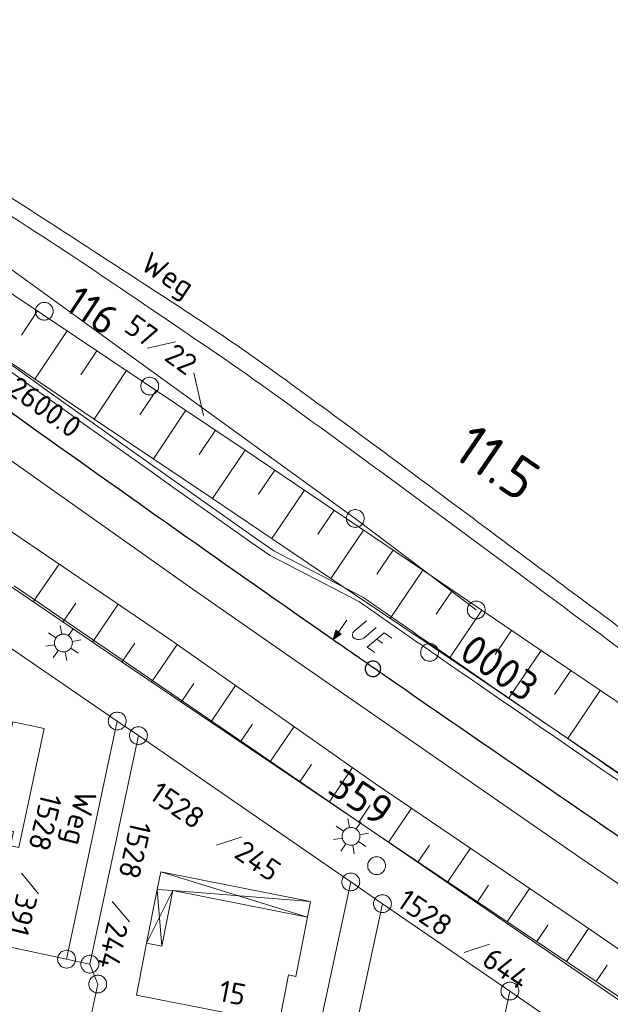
# Model space of a CAD drawing. Header units: metres. Extents: x 3425540 to 3446143, y 5432760 to 5444637.
# Tile 713 of 717: x 3445028 to 3445078, y 5435792 to 5435874. Entities that reach past the tile are written whole.
import ezdxf
from ezdxf.enums import TextEntityAlignment as Align

# ---------------------------------------------------------------- set-up
doc = ezdxf.new("R2010")
doc.units = ezdxf.units.M
for name, color, linetype, lineweight in [('B_Bestand', 9, 'Continuous', 18), ('B_Böschung', 9, 'Continuous', 18), ('B_Flurgrenzen', 9, 'Continuous', 18), ('B_Gleisachse', 9, 'Continuous', 25), ('B_Kilometrierung', 9, 'Continuous', 25), ('Bestand_Neu_Strecke 3443', 9, 'Continuous', 18)]:
    doc.layers.add(name, color=color, linetype=linetype, lineweight=lineweight)
doc.styles.get("Standard").update_dxf_attribs({"font": 'isocpeur.ttf'})

msp = doc.modelspace()

# ---------------------------------------------------------------- linework, layer by layer
at = {"layer": 'B_Bestand'}
for p, q in [((3445110.557, 5435770.196), (3445027.987, 5435826.806)), ((3445031.977, 5435822.748), (3445031.833, 5435823.477)), ((3445032.541, 5435822.631), (3445032.957, 5435823.234)), ((3445031.484, 5435822.428), (3445030.871, 5435822.85)), ((3445032.862, 5435822.138), (3445033.585, 5435822.272)), ((3445058.901, 5435821.982), (3445058.414, 5435822.322)), ((3445031.367, 5435821.863), (3445030.634, 5435821.736)), ((3445031.677, 5435821.376), (3445031.256, 5435820.763)), ((3445032.738, 5435821.564), (3445033.342, 5435821.148)), ((3445032.252, 5435821.253), (3445032.386, 5435820.53)), ((3445056.129, 5435806.508), (3445055.985, 5435807.237)), ((3445055.636, 5435806.188), (3445055.023, 5435806.61)), ((3445056.693, 5435806.391), (3445057.109, 5435806.994)), ((3445055.519, 5435805.623), (3445054.786, 5435805.496)), ((3445057.014, 5435805.898), (3445057.737, 5435806.032)), ((3445055.829, 5435805.136), (3445055.408, 5435804.523)), ((3445056.404, 5435805.013), (3445056.538, 5435804.29)), ((3445056.89, 5435805.324), (3445057.494, 5435804.908)), ((3445039.987, 5435801.308), (3445040.278, 5435802.778)), ((3445040.278, 5435802.778), (3445052.869, 5435800.291)), ((3445040.278, 5435802.778), (3445052.611, 5435798.982)), ((3445039.098, 5435796.805), (3445039.987, 5435801.308)), ((3445039.098, 5435796.805), (3445041.29, 5435801.219)), ((3445039.987, 5435801.308), (3445041.29, 5435801.219)), ((3445039.987, 5435801.308), (3445040.368, 5435796.554)), ((3445041.29, 5435801.219), (3445052.869, 5435800.291)), ((3445052.611, 5435798.982), (3445052.869, 5435800.291))]:
    msp.add_line(p, q, dxfattribs=at)
for points in [[(3445055.912, 5435823.932), (3445055.206, 5435822.918), (3445054.973, 5435823.08), (3445054.77, 5435822.292), (3445055.438, 5435822.756), (3445055.206, 5435822.918)], [(3445058.379, 5435823.312), (3445057.328, 5435822.422), (3445057.273, 5435822.392), (3445057.217, 5435822.362), (3445057.122, 5435822.324), (3445057.063, 5435822.314), (3445056.945, 5435822.293), (3445056.874, 5435822.29), (3445056.812, 5435822.299), (3445056.706, 5435822.321), (3445056.652, 5435822.342), (3445056.551, 5435822.395), (3445056.477, 5435822.463), (3445056.424, 5435822.535), (3445056.394, 5435822.59), (3445056.376, 5435822.689), (3445056.373, 5435822.759), (3445056.399, 5435822.845), (3445056.431, 5435822.892), (3445056.515, 5435822.988), (3445057.566, 5435823.878)], [(3445055.364, 5435822.76), (3445055.002, 5435823.012), (3445054.823, 5435822.369), (3445055.364, 5435822.76)], [(3445055.29, 5435822.764), (3445055.032, 5435822.943), (3445054.877, 5435822.447), (3445055.29, 5435822.764)], [(3445032.729, 5435821.576), (3445032.77, 5435821.643), (3445032.804, 5435821.714), (3445032.83, 5435821.788), (3445032.848, 5435821.864), (3445032.859, 5435821.942), (3445032.861, 5435822.021), (3445032.855, 5435822.099), (3445032.84, 5435822.176), (3445032.818, 5435822.251), (3445032.788, 5435822.324), (3445032.751, 5435822.393), (3445032.707, 5435822.458), (3445032.656, 5435822.517), (3445032.599, 5435822.572), (3445032.536, 5435822.619), (3445032.47, 5435822.661), (3445032.399, 5435822.694), (3445032.325, 5435822.721), (3445032.248, 5435822.739), (3445032.171, 5435822.749), (3445032.092, 5435822.752), (3445032.014, 5435822.745), (3445031.937, 5435822.731), (3445031.861, 5435822.709), (3445031.789, 5435822.679), (3445031.72, 5435822.641), (3445031.655, 5435822.597), (3445031.595, 5435822.546), (3445031.541, 5435822.489), (3445031.493, 5435822.427), (3445031.452, 5435822.36), (3445031.418, 5435822.289), (3445031.392, 5435822.215), (3445031.374, 5435822.139), (3445031.363, 5435822.061), (3445031.361, 5435821.983), (3445031.368, 5435821.905), (3445031.382, 5435821.827), (3445031.404, 5435821.752), (3445031.434, 5435821.679), (3445031.471, 5435821.61), (3445031.516, 5435821.546), (3445031.567, 5435821.486), (3445031.624, 5435821.432), (3445031.686, 5435821.384), (3445031.753, 5435821.343), (3445031.824, 5435821.309), (3445031.898, 5435821.283), (3445031.974, 5435821.264), (3445032.052, 5435821.254), (3445032.13, 5435821.252), (3445032.208, 5435821.258), (3445032.286, 5435821.272), (3445032.361, 5435821.294), (3445032.433, 5435821.325), (3445032.503, 5435821.362), (3445032.567, 5435821.406), (3445032.627, 5435821.457), (3445032.681, 5435821.514), (3445032.729, 5435821.576)], [(3445055.216, 5435822.767), (3445055.061, 5435822.875), (3445054.931, 5435822.524), (3445055.216, 5435822.767)], [(3445055.148, 5435822.766), (3445055.083, 5435822.811), (3445054.985, 5435822.602), (3445055.148, 5435822.766)], [(3445058.269, 5435821.198), (3445057.607, 5435821.659), (3445059.04, 5435822.851), (3445059.691, 5435822.398)], [(3445028.356, 5435804.833), (3445030.485, 5435814.816), (3445027.851, 5435815.377), (3445027.68, 5435814.578), (3445024.237, 5435815.315), (3445024.965, 5435818.716), (3445024.501, 5435818.814), (3445024.34, 5435818.055), (3445021.826, 5435806.235), (3445025.253, 5435805.501), (3445025.506, 5435806.679), (3445027.929, 5435806.16), (3445027.677, 5435804.978), (3445028.356, 5435804.833)], [(3445056.881, 5435805.336), (3445056.922, 5435805.403), (3445056.956, 5435805.474), (3445056.982, 5435805.548), (3445057, 5435805.624), (3445057.011, 5435805.702), (3445057.013, 5435805.781), (3445057.007, 5435805.859), (3445056.992, 5435805.936), (3445056.97, 5435806.011), (3445056.94, 5435806.084), (3445056.903, 5435806.153), (3445056.859, 5435806.218), (3445056.808, 5435806.277), (3445056.751, 5435806.332), (3445056.688, 5435806.379), (3445056.622, 5435806.421), (3445056.551, 5435806.454), (3445056.477, 5435806.481), (3445056.4, 5435806.499), (3445056.323, 5435806.509), (3445056.244, 5435806.512), (3445056.166, 5435806.505), (3445056.089, 5435806.491), (3445056.013, 5435806.469), (3445055.941, 5435806.439), (3445055.872, 5435806.401), (3445055.807, 5435806.357), (3445055.747, 5435806.306), (3445055.693, 5435806.249), (3445055.645, 5435806.187), (3445055.604, 5435806.12), (3445055.57, 5435806.049), (3445055.544, 5435805.975), (3445055.526, 5435805.899), (3445055.515, 5435805.821), (3445055.513, 5435805.743), (3445055.52, 5435805.665), (3445055.534, 5435805.587), (3445055.556, 5435805.512), (3445055.586, 5435805.439), (3445055.623, 5435805.37), (3445055.668, 5435805.306), (3445055.719, 5435805.246), (3445055.776, 5435805.192), (3445055.838, 5435805.144), (3445055.905, 5435805.103), (3445055.976, 5435805.069), (3445056.05, 5435805.043), (3445056.126, 5435805.024), (3445056.204, 5435805.014), (3445056.282, 5435805.012), (3445056.36, 5435805.018), (3445056.438, 5435805.032), (3445056.513, 5435805.054), (3445056.585, 5435805.085), (3445056.655, 5435805.122), (3445056.719, 5435805.166), (3445056.779, 5435805.217), (3445056.833, 5435805.274), (3445056.881, 5435805.336)], [(3445050.223, 5435790.07), (3445051.024, 5435794.124), (3445051.628, 5435794.005), (3445052.611, 5435798.982), (3445041.29, 5435801.219), (3445040.368, 5435796.554), (3445039.098, 5435796.805), (3445038.235, 5435792.438), (3445050.223, 5435790.07)]]:
    msp.add_lwpolyline(points, dxfattribs=at)
for points, knots in [([(3445186.622, 5435751.676), (3445184.336, 5435753.331), (3445182.05, 5435754.985), (3445179.764, 5435756.639), (3445177.603, 5435758.203), (3445175.418, 5435759.732), (3445173.241, 5435761.272), (3445165.58, 5435766.693), (3445157.875, 5435772.036), (3445150.028, 5435777.199), (3445141.655, 5435782.708), (3445132.842, 5435787.481), (3445124.072, 5435792.317), (3445122.796, 5435793.021), (3445121.474, 5435793.634), (3445120.199, 5435794.341), (3445115.835, 5435796.764), (3445111.481, 5435799.236), (3445107.457, 5435802.184), (3445103.518, 5435805.07), (3445099.586, 5435807.963), (3445095.658, 5435810.862), (3445091.137, 5435814.198), (3445086.614, 5435817.529), (3445082.097, 5435820.87), (3445076.719, 5435824.848), (3445071.367, 5435828.863), (3445066, 5435832.856), (3445060.612, 5435836.865), (3445055.222, 5435840.868), (3445049.783, 5435844.809), (3445045.201, 5435848.129), (3445040.418, 5435851.155), (3445035.68, 5435854.248), (3445030.038, 5435857.931), (3445024.385, 5435861.592), (3445018.638, 5435865.107), (3445011.748, 5435869.321), (3445004.613, 5435873.109), (3444997.662, 5435877.222), (3444994.679, 5435878.987), (3444991.608, 5435880.632), (3444988.824, 5435882.695), (3444986.55, 5435884.381), (3444984.276, 5435886.067), (3444982.002, 5435887.752), (3444979.028, 5435889.957), (3444976.054, 5435892.161), (3444973.08, 5435894.365), (3444965.603, 5435899.906), (3444958.075, 5435905.377), (3444950.567, 5435910.876), (3444943.434, 5435916.1), (3444936.283, 5435921.294), (3444929.081, 5435926.425), (3444924.842, 5435929.445), (3444920.482, 5435932.293), (3444916.054, 5435935.026), (3444908.237, 5435939.852), (3444900.42, 5435944.677), (3444892.603, 5435949.502)], [0, 0, 0, 0, 0.023866, 0.023866, 0.023866, 0.046422, 0.046422, 0.046422, 0.125788, 0.125788, 0.125788, 0.210471, 0.210471, 0.210471, 0.222791, 0.222791, 0.222791, 0.264973, 0.264973, 0.264973, 0.306265, 0.306265, 0.306265, 0.35378, 0.35378, 0.35378, 0.41036, 0.41036, 0.41036, 0.467156, 0.467156, 0.467156, 0.514999, 0.514999, 0.514999, 0.571969, 0.571969, 0.571969, 0.640259, 0.640259, 0.640259, 0.669566, 0.669566, 0.669566, 0.693507, 0.693507, 0.693507, 0.724816, 0.724816, 0.724816, 0.803525, 0.803525, 0.803525, 0.878296, 0.878296, 0.878296, 0.922305, 0.922305, 0.922305, 1, 1, 1, 1]), ([(3444891.819, 5435947.712), (3444896.762, 5435944.811), (3444901.706, 5435941.909), (3444906.649, 5435939.007), (3444910.592, 5435936.693), (3444914.403, 5435934.163), (3444918.233, 5435931.664), (3444924.03, 5435927.881), (3444929.841, 5435924.118), (3444935.439, 5435920.048), (3444940.991, 5435916.011), (3444946.509, 5435911.931), (3444952.022, 5435907.842), (3444958.694, 5435902.893), (3444965.342, 5435897.914), (3444972.02, 5435892.972), (3444975.567, 5435890.348), (3444979.157, 5435887.784), (3444982.739, 5435885.207), (3444985.273, 5435883.384), (3444987.788, 5435881.533), (3444990.436, 5435879.877), (3444992.825, 5435878.383), (3444995.263, 5435876.978), (3444997.698, 5435875.564), (3445001.503, 5435873.354), (3445005.314, 5435871.156), (3445009.116, 5435868.942), (3445012.399, 5435867.031), (3445015.675, 5435865.105), (3445018.948, 5435863.176), (3445022.578, 5435861.037), (3445026.18, 5435858.852), (3445029.723, 5435856.569), (3445033.231, 5435854.308), (3445036.678, 5435851.96), (3445040.127, 5435849.61), (3445043.386, 5435847.39), (3445046.667, 5435845.201), (3445049.861, 5435842.887), (3445056.77, 5435837.882), (3445063.627, 5435832.81), (3445070.478, 5435827.728), (3445077.001, 5435822.89), (3445083.514, 5435818.04), (3445090.038, 5435813.204), (3445093.519, 5435810.624), (3445097.013, 5435808.063), (3445100.503, 5435805.495), (3445103.029, 5435803.637), (3445105.577, 5435801.812), (3445108.161, 5435800.029), (3445111.539, 5435797.699), (3445115.107, 5435795.667), (3445118.7, 5435793.688), (3445121.909, 5435791.921), (3445125.22, 5435790.353), (3445128.429, 5435788.587), (3445132.615, 5435786.283), (3445136.782, 5435783.949), (3445140.833, 5435781.407), (3445145.569, 5435778.436), (3445150.207, 5435775.331), (3445154.782, 5435772.125), (3445159.864, 5435768.564), (3445164.849, 5435764.868), (3445169.947, 5435761.332), (3445172.681, 5435759.436), (3445175.41, 5435757.532), (3445178.186, 5435755.697), (3445179.95, 5435754.531), (3445181.719, 5435753.372), (3445183.483, 5435752.205), (3445184.245, 5435751.702), (3445185.006, 5435751.198), (3445185.768, 5435750.694)], [0, 0, 0, 0, 0.048546, 0.048546, 0.048546, 0.087266, 0.087266, 0.087266, 0.145873, 0.145873, 0.145873, 0.204003, 0.204003, 0.204003, 0.274356, 0.274356, 0.274356, 0.311723, 0.311723, 0.311723, 0.338153, 0.338153, 0.338153, 0.361998, 0.361998, 0.361998, 0.399261, 0.399261, 0.399261, 0.431438, 0.431438, 0.431438, 0.467121, 0.467121, 0.467121, 0.502457, 0.502457, 0.502457, 0.535854, 0.535854, 0.535854, 0.608097, 0.608097, 0.608097, 0.676876, 0.676876, 0.676876, 0.71357, 0.71357, 0.71357, 0.740131, 0.740131, 0.740131, 0.774854, 0.774854, 0.774854, 0.805866, 0.805866, 0.805866, 0.846327, 0.846327, 0.846327, 0.893628, 0.893628, 0.893628, 0.946176, 0.946176, 0.946176, 0.974355, 0.974355, 0.974355, 0.992266, 0.992266, 0.992266, 1, 1, 1, 1])]:
    msp.add_open_spline(points, degree=3, knots=knots, dxfattribs=at)
at = {"layer": 'B_Böschung'}
for p, q in [((3445027.442, 5435851.563), (3445047.385, 5435838.211)), ((3445029.935, 5435849.894), (3445028.581, 5435847.872)), ((3445032.428, 5435848.225), (3445029.714, 5435844.171)), ((3445024.754, 5435847.518), (3445034.702, 5435840.805)), ((3445034.921, 5435846.556), (3445033.561, 5435844.524)), ((3445037.413, 5435844.887), (3445034.687, 5435840.815)), ((3445039.906, 5435843.218), (3445038.541, 5435841.179)), ((3445042.399, 5435841.549), (3445039.666, 5435837.465)), ((3445034.702, 5435840.805), (3445044.621, 5435834.131)), ((3445044.893, 5435839.88), (3445043.524, 5435837.835)), ((3445047.386, 5435838.21), (3445044.624, 5435834.129)), ((3445047.385, 5435838.211), (3445062.288, 5435828.116)), ((3445013.754, 5435836.249), (3445035.914, 5435821.139)), ((3445049.87, 5435836.528), (3445048.49, 5435834.492)), ((3445052.353, 5435834.846), (3445049.6, 5435830.78)), ((3445044.621, 5435834.131), (3445054.577, 5435827.431)), ((3445054.837, 5435833.163), (3445053.463, 5435831.134)), ((3445027.205, 5435831.72), (3445041.113, 5435822.268)), ((3445057.321, 5435831.481), (3445054.578, 5435827.431)), ((3445059.805, 5435829.798), (3445058.435, 5435827.775)), ((3445029.584, 5435825.456), (3445031.749, 5435828.632)), ((3445062.289, 5435828.116), (3445059.551, 5435824.075)), ((3445062.288, 5435828.116), (3445072.223, 5435821.386)), ((3445054.577, 5435827.431), (3445064.524, 5435820.719)), ((3445064.772, 5435826.433), (3445063.405, 5435824.415)), ((3445032.062, 5435823.766), (3445033.146, 5435825.355)), ((3445034.541, 5435822.075), (3445036.712, 5435825.259)), ((3445067.256, 5435824.751), (3445064.525, 5435820.718)), ((3445069.74, 5435823.068), (3445068.374, 5435821.051)), ((3445041.113, 5435822.268), (3445058.323, 5435810.18)), ((3445037.023, 5435820.39), (3445038.102, 5435821.986)), ((3445039.508, 5435818.711), (3445041.655, 5435821.887)), ((3445072.224, 5435821.386), (3445069.49, 5435817.351)), ((3445072.223, 5435821.386), (3445082.158, 5435814.655)), ((3445035.914, 5435821.139), (3445061.774, 5435803.668)), ((3445064.524, 5435820.719), (3445084.386, 5435807.247)), ((3445074.707, 5435819.703), (3445073.34, 5435817.685)), ((3445041.994, 5435817.031), (3445043.052, 5435818.597)), ((3445044.48, 5435815.352), (3445046.565, 5435818.438)), ((3445077.191, 5435818.02), (3445074.456, 5435813.983)), ((3445046.966, 5435813.672), (3445047.993, 5435815.193)), ((3445049.452, 5435811.993), (3445051.476, 5435814.989)), ((3445051.938, 5435810.313), (3445052.935, 5435811.789)), ((3445054.424, 5435808.634), (3445056.387, 5435811.54)), ((3445058.323, 5435810.18), (3445075.557, 5435798.464)), ((3445056.909, 5435806.954), (3445057.879, 5435808.389)), ((3445059.395, 5435805.275), (3445061.329, 5435808.137)), ((3445061.881, 5435803.596), (3445062.84, 5435805.027)), ((3445064.374, 5435801.927), (3445066.279, 5435804.772)), ((3445061.774, 5435803.668), (3445079.474, 5435791.819)), ((3445066.867, 5435800.258), (3445067.814, 5435801.672)), ((3445069.36, 5435798.589), (3445071.241, 5435801.398)), ((3445071.853, 5435796.921), (3445072.788, 5435798.316)), ((3445075.557, 5435798.464), (3445094.483, 5435785.452)), ((3445074.346, 5435795.252), (3445076.201, 5435798.022)), ((3445076.839, 5435793.583), (3445077.756, 5435794.952))]:
    msp.add_line(p, q, dxfattribs=at)
at = {"layer": 'B_Flurgrenzen'}
for p, q in [((3444988.85, 5435881.455), (3445056.62, 5435832.463)), ((3445039.173, 5435846.763), (3445041.523, 5435847.294)), ((3445043.07, 5435844.705), (3445043.866, 5435841.119)), ((3445026.361, 5435838.284), (3445042.685, 5435826.727)), ((3445056.62, 5435832.463), (3445066.776, 5435824.782)), ((3445042.685, 5435826.727), (3445050.896, 5435821.019)), ((3445025.419, 5435823.128), (3445036.629, 5435815.449)), ((3445050.896, 5435821.019), (3445075.558, 5435803.937)), ((3445032.379, 5435795.448), (3445036.629, 5435815.449)), ((3445036.629, 5435815.449), (3445038.409, 5435814.229)), ((3445034.329, 5435795.028), (3445038.409, 5435814.229)), ((3445038.409, 5435814.229), (3445056.239, 5435801.939)), ((3445044.966, 5435805.013), (3445047.098, 5435805.73)), ((3445075.558, 5435803.937), (3445133.852, 5435764.083)), ((3445028.605, 5435802.67), (3445030.03, 5435800.929)), ((3445053.228, 5435787.866), (3445056.239, 5435801.939)), ((3445056.239, 5435801.939), (3445058.899, 5435800.109)), ((3445036.205, 5435800.307), (3445037.654, 5435798.585)), ((3445049.809, 5435757.559), (3445058.899, 5435800.109)), ((3445058.899, 5435800.109), (3445069.599, 5435792.769)), ((3445020.089, 5435798.068), (3445032.379, 5435795.448)), ((3445065.764, 5435796), (3445067.896, 5435796.719)), ((3445032.379, 5435795.448), (3445034.329, 5435795.028)), ((3445034.329, 5435795.028), (3445034.999, 5435793.358)), ((3445033.889, 5435788.158), (3445034.999, 5435793.358)), ((3445068.814, 5435789.1), (3445069.599, 5435792.769)), ((3445069.599, 5435792.769), (3445076.619, 5435787.939))]:
    msp.add_line(p, q, dxfattribs=at)
for points in [[(3445031.258, 5435849.869), (3445031.252, 5435849.963), (3445031.234, 5435850.052), (3445031.205, 5435850.147), (3445031.164, 5435850.229), (3445031.11, 5435850.306), (3445031.051, 5435850.383), (3445030.986, 5435850.448), (3445030.91, 5435850.501), (3445030.827, 5435850.548), (3445030.738, 5435850.578), (3445030.65, 5435850.601), (3445030.555, 5435850.613), (3445030.461, 5435850.613), (3445030.366, 5435850.601), (3445030.278, 5435850.578), (3445030.189, 5435850.548), (3445030.106, 5435850.501), (3445030.03, 5435850.448), (3445029.965, 5435850.383), (3445029.906, 5435850.306), (3445029.852, 5435850.229), (3445029.811, 5435850.147), (3445029.782, 5435850.052), (3445029.764, 5435849.963), (3445029.758, 5435849.869), (3445029.764, 5435849.775), (3445029.782, 5435849.686), (3445029.811, 5435849.591), (3445029.852, 5435849.509), (3445029.906, 5435849.432), (3445029.965, 5435849.355), (3445030.03, 5435849.29), (3445030.106, 5435849.237), (3445030.189, 5435849.19), (3445030.278, 5435849.16), (3445030.366, 5435849.137), (3445030.461, 5435849.125), (3445030.555, 5435849.125), (3445030.65, 5435849.137), (3445030.738, 5435849.16), (3445030.827, 5435849.19), (3445030.91, 5435849.237), (3445030.986, 5435849.29), (3445031.051, 5435849.355), (3445031.11, 5435849.432), (3445031.164, 5435849.509), (3445031.205, 5435849.591), (3445031.234, 5435849.686), (3445031.252, 5435849.775), (3445031.258, 5435849.869)], [(3445040.108, 5435843.579), (3445040.102, 5435843.673), (3445040.084, 5435843.762), (3445040.055, 5435843.857), (3445040.014, 5435843.939), (3445039.96, 5435844.016), (3445039.901, 5435844.093), (3445039.836, 5435844.158), (3445039.76, 5435844.211), (3445039.677, 5435844.258), (3445039.588, 5435844.288), (3445039.5, 5435844.311), (3445039.405, 5435844.323), (3445039.311, 5435844.323), (3445039.216, 5435844.311), (3445039.128, 5435844.288), (3445039.039, 5435844.258), (3445038.956, 5435844.211), (3445038.88, 5435844.158), (3445038.815, 5435844.093), (3445038.756, 5435844.016), (3445038.702, 5435843.939), (3445038.661, 5435843.857), (3445038.632, 5435843.762), (3445038.614, 5435843.673), (3445038.608, 5435843.579), (3445038.614, 5435843.485), (3445038.632, 5435843.396), (3445038.661, 5435843.301), (3445038.702, 5435843.219), (3445038.756, 5435843.142), (3445038.815, 5435843.065), (3445038.88, 5435843), (3445038.956, 5435842.947), (3445039.039, 5435842.9), (3445039.128, 5435842.87), (3445039.216, 5435842.847), (3445039.311, 5435842.835), (3445039.405, 5435842.835), (3445039.5, 5435842.847), (3445039.588, 5435842.87), (3445039.677, 5435842.9), (3445039.76, 5435842.947), (3445039.836, 5435843), (3445039.901, 5435843.065), (3445039.96, 5435843.142), (3445040.014, 5435843.219), (3445040.055, 5435843.301), (3445040.084, 5435843.396), (3445040.102, 5435843.485), (3445040.108, 5435843.579)], [(3445057.229, 5435832.026), (3445057.279, 5435832.106), (3445057.317, 5435832.188), (3445057.348, 5435832.282), (3445057.362, 5435832.373), (3445057.364, 5435832.467), (3445057.36, 5435832.564), (3445057.345, 5435832.654), (3445057.314, 5435832.742), (3445057.274, 5435832.829), (3445057.22, 5435832.904), (3445057.161, 5435832.975), (3445057.091, 5435833.04), (3445057.015, 5435833.095), (3445056.931, 5435833.14), (3445056.845, 5435833.173), (3445056.756, 5435833.2), (3445056.661, 5435833.21), (3445056.568, 5435833.212), (3445056.477, 5435833.197), (3445056.385, 5435833.169), (3445056.297, 5435833.137), (3445056.215, 5435833.094), (3445056.136, 5435833.035), (3445056.07, 5435832.973), (3445056.01, 5435832.9), (3445055.96, 5435832.819), (3445055.923, 5435832.737), (3445055.891, 5435832.643), (3445055.877, 5435832.552), (3445055.875, 5435832.458), (3445055.879, 5435832.362), (3445055.894, 5435832.271), (3445055.925, 5435832.183), (3445055.965, 5435832.096), (3445056.019, 5435832.021), (3445056.078, 5435831.95), (3445056.148, 5435831.885), (3445056.224, 5435831.83), (3445056.308, 5435831.785), (3445056.394, 5435831.752), (3445056.483, 5435831.725), (3445056.578, 5435831.715), (3445056.671, 5435831.713), (3445056.762, 5435831.728), (3445056.854, 5435831.756), (3445056.942, 5435831.788), (3445057.024, 5435831.831), (3445057.103, 5435831.891), (3445057.169, 5435831.952), (3445057.229, 5435832.026)], [(3445067.385, 5435824.345), (3445067.435, 5435824.425), (3445067.473, 5435824.507), (3445067.504, 5435824.601), (3445067.518, 5435824.692), (3445067.52, 5435824.786), (3445067.516, 5435824.883), (3445067.501, 5435824.973), (3445067.47, 5435825.061), (3445067.43, 5435825.148), (3445067.376, 5435825.223), (3445067.317, 5435825.294), (3445067.247, 5435825.359), (3445067.171, 5435825.414), (3445067.087, 5435825.459), (3445067.001, 5435825.492), (3445066.912, 5435825.519), (3445066.817, 5435825.529), (3445066.724, 5435825.531), (3445066.633, 5435825.516), (3445066.541, 5435825.488), (3445066.453, 5435825.456), (3445066.371, 5435825.413), (3445066.292, 5435825.354), (3445066.226, 5435825.292), (3445066.166, 5435825.219), (3445066.116, 5435825.138), (3445066.079, 5435825.056), (3445066.047, 5435824.962), (3445066.033, 5435824.871), (3445066.031, 5435824.777), (3445066.035, 5435824.681), (3445066.05, 5435824.59), (3445066.081, 5435824.502), (3445066.121, 5435824.415), (3445066.175, 5435824.34), (3445066.234, 5435824.269), (3445066.304, 5435824.204), (3445066.38, 5435824.149), (3445066.464, 5435824.104), (3445066.55, 5435824.071), (3445066.639, 5435824.044), (3445066.734, 5435824.034), (3445066.827, 5435824.032), (3445066.918, 5435824.047), (3445067.01, 5435824.075), (3445067.098, 5435824.107), (3445067.18, 5435824.15), (3445067.259, 5435824.21), (3445067.325, 5435824.271), (3445067.385, 5435824.345)], [(3445063.471, 5435820.79), (3445063.52, 5435820.871), (3445063.555, 5435820.954), (3445063.584, 5435821.049), (3445063.597, 5435821.14), (3445063.597, 5435821.234), (3445063.592, 5435821.331), (3445063.575, 5435821.421), (3445063.542, 5435821.508), (3445063.501, 5435821.594), (3445063.445, 5435821.669), (3445063.385, 5435821.738), (3445063.314, 5435821.802), (3445063.236, 5435821.855), (3445063.152, 5435821.899), (3445063.065, 5435821.93), (3445062.975, 5435821.956), (3445062.881, 5435821.964), (3445062.787, 5435821.963), (3445062.697, 5435821.947), (3445062.605, 5435821.917), (3445062.517, 5435821.884), (3445062.436, 5435821.839), (3445062.359, 5435821.778), (3445062.294, 5435821.715), (3445062.235, 5435821.641), (3445062.187, 5435821.56), (3445062.151, 5435821.477), (3445062.122, 5435821.382), (3445062.109, 5435821.29), (3445062.109, 5435821.197), (3445062.114, 5435821.1), (3445062.131, 5435821.01), (3445062.164, 5435820.923), (3445062.205, 5435820.837), (3445062.261, 5435820.762), (3445062.321, 5435820.693), (3445062.392, 5435820.629), (3445062.47, 5435820.576), (3445062.555, 5435820.532), (3445062.641, 5435820.501), (3445062.731, 5435820.475), (3445062.825, 5435820.467), (3445062.919, 5435820.468), (3445063.009, 5435820.484), (3445063.101, 5435820.514), (3445063.189, 5435820.547), (3445063.27, 5435820.592), (3445063.348, 5435820.653), (3445063.412, 5435820.716), (3445063.471, 5435820.79)], [(3445037.379, 5435815.449), (3445037.373, 5435815.543), (3445037.355, 5435815.632), (3445037.326, 5435815.727), (3445037.285, 5435815.809), (3445037.231, 5435815.886), (3445037.172, 5435815.963), (3445037.107, 5435816.028), (3445037.031, 5435816.081), (3445036.948, 5435816.128), (3445036.859, 5435816.158), (3445036.771, 5435816.181), (3445036.676, 5435816.193), (3445036.582, 5435816.193), (3445036.487, 5435816.181), (3445036.399, 5435816.158), (3445036.31, 5435816.128), (3445036.227, 5435816.081), (3445036.151, 5435816.028), (3445036.086, 5435815.963), (3445036.027, 5435815.886), (3445035.973, 5435815.809), (3445035.932, 5435815.727), (3445035.903, 5435815.632), (3445035.885, 5435815.543), (3445035.879, 5435815.449), (3445035.885, 5435815.355), (3445035.903, 5435815.266), (3445035.932, 5435815.171), (3445035.973, 5435815.089), (3445036.027, 5435815.012), (3445036.086, 5435814.935), (3445036.151, 5435814.87), (3445036.227, 5435814.817), (3445036.31, 5435814.77), (3445036.399, 5435814.74), (3445036.487, 5435814.717), (3445036.582, 5435814.705), (3445036.676, 5435814.705), (3445036.771, 5435814.717), (3445036.859, 5435814.74), (3445036.948, 5435814.77), (3445037.031, 5435814.817), (3445037.107, 5435814.87), (3445037.172, 5435814.935), (3445037.231, 5435815.012), (3445037.285, 5435815.089), (3445037.326, 5435815.171), (3445037.355, 5435815.266), (3445037.373, 5435815.355), (3445037.379, 5435815.449)], [(3445039.159, 5435814.229), (3445039.153, 5435814.323), (3445039.135, 5435814.412), (3445039.106, 5435814.507), (3445039.065, 5435814.589), (3445039.011, 5435814.666), (3445038.952, 5435814.743), (3445038.887, 5435814.808), (3445038.811, 5435814.861), (3445038.728, 5435814.908), (3445038.639, 5435814.938), (3445038.551, 5435814.961), (3445038.456, 5435814.973), (3445038.362, 5435814.973), (3445038.267, 5435814.961), (3445038.179, 5435814.938), (3445038.09, 5435814.908), (3445038.007, 5435814.861), (3445037.931, 5435814.808), (3445037.866, 5435814.743), (3445037.807, 5435814.666), (3445037.753, 5435814.589), (3445037.712, 5435814.507), (3445037.683, 5435814.412), (3445037.665, 5435814.323), (3445037.659, 5435814.229), (3445037.665, 5435814.135), (3445037.683, 5435814.046), (3445037.712, 5435813.951), (3445037.753, 5435813.869), (3445037.807, 5435813.792), (3445037.866, 5435813.715), (3445037.931, 5435813.65), (3445038.007, 5435813.597), (3445038.09, 5435813.55), (3445038.179, 5435813.52), (3445038.267, 5435813.497), (3445038.362, 5435813.485), (3445038.456, 5435813.485), (3445038.551, 5435813.497), (3445038.639, 5435813.52), (3445038.728, 5435813.55), (3445038.811, 5435813.597), (3445038.887, 5435813.65), (3445038.952, 5435813.715), (3445039.011, 5435813.792), (3445039.065, 5435813.869), (3445039.106, 5435813.951), (3445039.135, 5435814.046), (3445039.153, 5435814.135), (3445039.159, 5435814.229)], [(3445059.159, 5435803.299), (3445059.153, 5435803.393), (3445059.135, 5435803.482), (3445059.106, 5435803.577), (3445059.065, 5435803.659), (3445059.011, 5435803.736), (3445058.952, 5435803.813), (3445058.887, 5435803.878), (3445058.811, 5435803.931), (3445058.728, 5435803.978), (3445058.639, 5435804.008), (3445058.551, 5435804.031), (3445058.456, 5435804.043), (3445058.362, 5435804.043), (3445058.267, 5435804.031), (3445058.179, 5435804.008), (3445058.09, 5435803.978), (3445058.007, 5435803.931), (3445057.931, 5435803.878), (3445057.866, 5435803.813), (3445057.807, 5435803.736), (3445057.753, 5435803.659), (3445057.712, 5435803.577), (3445057.683, 5435803.482), (3445057.665, 5435803.393), (3445057.659, 5435803.299), (3445057.665, 5435803.205), (3445057.683, 5435803.116), (3445057.712, 5435803.021), (3445057.753, 5435802.939), (3445057.807, 5435802.862), (3445057.866, 5435802.785), (3445057.931, 5435802.72), (3445058.007, 5435802.667), (3445058.09, 5435802.62), (3445058.179, 5435802.59), (3445058.267, 5435802.567), (3445058.362, 5435802.555), (3445058.456, 5435802.555), (3445058.551, 5435802.567), (3445058.639, 5435802.59), (3445058.728, 5435802.62), (3445058.811, 5435802.667), (3445058.887, 5435802.72), (3445058.952, 5435802.785), (3445059.011, 5435802.862), (3445059.065, 5435802.939), (3445059.106, 5435803.021), (3445059.135, 5435803.116), (3445059.153, 5435803.205), (3445059.159, 5435803.299)], [(3445056.989, 5435801.939), (3445056.983, 5435802.033), (3445056.965, 5435802.122), (3445056.936, 5435802.217), (3445056.895, 5435802.299), (3445056.841, 5435802.376), (3445056.782, 5435802.453), (3445056.717, 5435802.518), (3445056.641, 5435802.571), (3445056.558, 5435802.618), (3445056.469, 5435802.648), (3445056.381, 5435802.671), (3445056.286, 5435802.683), (3445056.192, 5435802.683), (3445056.097, 5435802.671), (3445056.009, 5435802.648), (3445055.92, 5435802.618), (3445055.837, 5435802.571), (3445055.761, 5435802.518), (3445055.696, 5435802.453), (3445055.637, 5435802.376), (3445055.583, 5435802.299), (3445055.542, 5435802.217), (3445055.513, 5435802.122), (3445055.495, 5435802.033), (3445055.489, 5435801.939), (3445055.495, 5435801.845), (3445055.513, 5435801.756), (3445055.542, 5435801.661), (3445055.583, 5435801.579), (3445055.637, 5435801.502), (3445055.696, 5435801.425), (3445055.761, 5435801.36), (3445055.837, 5435801.307), (3445055.92, 5435801.26), (3445056.009, 5435801.23), (3445056.097, 5435801.207), (3445056.192, 5435801.195), (3445056.286, 5435801.195), (3445056.381, 5435801.207), (3445056.469, 5435801.23), (3445056.558, 5435801.26), (3445056.641, 5435801.307), (3445056.717, 5435801.36), (3445056.782, 5435801.425), (3445056.841, 5435801.502), (3445056.895, 5435801.579), (3445056.936, 5435801.661), (3445056.965, 5435801.756), (3445056.983, 5435801.845), (3445056.989, 5435801.939)], [(3445059.649, 5435800.109), (3445059.643, 5435800.203), (3445059.625, 5435800.292), (3445059.596, 5435800.387), (3445059.555, 5435800.469), (3445059.501, 5435800.546), (3445059.442, 5435800.623), (3445059.377, 5435800.688), (3445059.301, 5435800.741), (3445059.218, 5435800.788), (3445059.129, 5435800.818), (3445059.041, 5435800.841), (3445058.946, 5435800.853), (3445058.852, 5435800.853), (3445058.757, 5435800.841), (3445058.669, 5435800.818), (3445058.58, 5435800.788), (3445058.497, 5435800.741), (3445058.421, 5435800.688), (3445058.356, 5435800.623), (3445058.297, 5435800.546), (3445058.243, 5435800.469), (3445058.202, 5435800.387), (3445058.173, 5435800.292), (3445058.155, 5435800.203), (3445058.149, 5435800.109), (3445058.155, 5435800.015), (3445058.173, 5435799.926), (3445058.202, 5435799.831), (3445058.243, 5435799.749), (3445058.297, 5435799.672), (3445058.356, 5435799.595), (3445058.421, 5435799.53), (3445058.497, 5435799.477), (3445058.58, 5435799.43), (3445058.669, 5435799.4), (3445058.757, 5435799.377), (3445058.852, 5435799.365), (3445058.946, 5435799.365), (3445059.041, 5435799.377), (3445059.129, 5435799.4), (3445059.218, 5435799.43), (3445059.301, 5435799.477), (3445059.377, 5435799.53), (3445059.442, 5435799.595), (3445059.501, 5435799.672), (3445059.555, 5435799.749), (3445059.596, 5435799.831), (3445059.625, 5435799.926), (3445059.643, 5435800.015), (3445059.649, 5435800.109)], [(3445033.129, 5435795.448), (3445033.123, 5435795.542), (3445033.105, 5435795.631), (3445033.076, 5435795.726), (3445033.035, 5435795.808), (3445032.981, 5435795.885), (3445032.922, 5435795.962), (3445032.857, 5435796.027), (3445032.781, 5435796.08), (3445032.698, 5435796.127), (3445032.609, 5435796.157), (3445032.521, 5435796.18), (3445032.426, 5435796.192), (3445032.332, 5435796.192), (3445032.237, 5435796.18), (3445032.149, 5435796.157), (3445032.06, 5435796.127), (3445031.977, 5435796.08), (3445031.901, 5435796.027), (3445031.836, 5435795.962), (3445031.777, 5435795.885), (3445031.723, 5435795.808), (3445031.682, 5435795.726), (3445031.653, 5435795.631), (3445031.635, 5435795.542), (3445031.629, 5435795.448), (3445031.635, 5435795.354), (3445031.653, 5435795.265), (3445031.682, 5435795.17), (3445031.723, 5435795.088), (3445031.777, 5435795.011), (3445031.836, 5435794.934), (3445031.901, 5435794.869), (3445031.977, 5435794.816), (3445032.06, 5435794.769), (3445032.149, 5435794.739), (3445032.237, 5435794.716), (3445032.332, 5435794.704), (3445032.426, 5435794.704), (3445032.521, 5435794.716), (3445032.609, 5435794.739), (3445032.698, 5435794.769), (3445032.781, 5435794.816), (3445032.857, 5435794.869), (3445032.922, 5435794.934), (3445032.981, 5435795.011), (3445033.035, 5435795.088), (3445033.076, 5435795.17), (3445033.105, 5435795.265), (3445033.123, 5435795.354), (3445033.129, 5435795.448)], [(3445035.079, 5435795.028), (3445035.073, 5435795.122), (3445035.055, 5435795.211), (3445035.026, 5435795.306), (3445034.985, 5435795.388), (3445034.931, 5435795.465), (3445034.872, 5435795.542), (3445034.807, 5435795.607), (3445034.731, 5435795.66), (3445034.648, 5435795.707), (3445034.559, 5435795.737), (3445034.471, 5435795.76), (3445034.376, 5435795.772), (3445034.282, 5435795.772), (3445034.187, 5435795.76), (3445034.099, 5435795.737), (3445034.01, 5435795.707), (3445033.927, 5435795.66), (3445033.851, 5435795.607), (3445033.786, 5435795.542), (3445033.727, 5435795.465), (3445033.673, 5435795.388), (3445033.632, 5435795.306), (3445033.603, 5435795.211), (3445033.585, 5435795.122), (3445033.579, 5435795.028), (3445033.585, 5435794.934), (3445033.603, 5435794.845), (3445033.632, 5435794.75), (3445033.673, 5435794.668), (3445033.727, 5435794.591), (3445033.786, 5435794.514), (3445033.851, 5435794.449), (3445033.927, 5435794.396), (3445034.01, 5435794.349), (3445034.099, 5435794.319), (3445034.187, 5435794.296), (3445034.282, 5435794.284), (3445034.376, 5435794.284), (3445034.471, 5435794.296), (3445034.559, 5435794.319), (3445034.648, 5435794.349), (3445034.731, 5435794.396), (3445034.807, 5435794.449), (3445034.872, 5435794.514), (3445034.931, 5435794.591), (3445034.985, 5435794.668), (3445035.026, 5435794.75), (3445035.055, 5435794.845), (3445035.073, 5435794.934), (3445035.079, 5435795.028)], [(3445035.749, 5435793.358), (3445035.743, 5435793.452), (3445035.725, 5435793.541), (3445035.696, 5435793.636), (3445035.655, 5435793.718), (3445035.601, 5435793.795), (3445035.542, 5435793.872), (3445035.477, 5435793.937), (3445035.401, 5435793.99), (3445035.318, 5435794.037), (3445035.229, 5435794.067), (3445035.141, 5435794.09), (3445035.046, 5435794.102), (3445034.952, 5435794.102), (3445034.857, 5435794.09), (3445034.769, 5435794.067), (3445034.68, 5435794.037), (3445034.597, 5435793.99), (3445034.521, 5435793.937), (3445034.456, 5435793.872), (3445034.397, 5435793.795), (3445034.343, 5435793.718), (3445034.302, 5435793.636), (3445034.273, 5435793.541), (3445034.255, 5435793.452), (3445034.249, 5435793.358), (3445034.255, 5435793.264), (3445034.273, 5435793.175), (3445034.302, 5435793.08), (3445034.343, 5435792.998), (3445034.397, 5435792.921), (3445034.456, 5435792.844), (3445034.521, 5435792.779), (3445034.597, 5435792.726), (3445034.68, 5435792.679), (3445034.769, 5435792.649), (3445034.857, 5435792.626), (3445034.952, 5435792.614), (3445035.046, 5435792.614), (3445035.141, 5435792.626), (3445035.229, 5435792.649), (3445035.318, 5435792.679), (3445035.401, 5435792.726), (3445035.477, 5435792.779), (3445035.542, 5435792.844), (3445035.601, 5435792.921), (3445035.655, 5435792.998), (3445035.696, 5435793.08), (3445035.725, 5435793.175), (3445035.743, 5435793.264), (3445035.749, 5435793.358)], [(3445070.349, 5435792.769), (3445070.343, 5435792.863), (3445070.325, 5435792.952), (3445070.296, 5435793.047), (3445070.255, 5435793.129), (3445070.201, 5435793.206), (3445070.142, 5435793.283), (3445070.077, 5435793.348), (3445070.001, 5435793.401), (3445069.918, 5435793.448), (3445069.829, 5435793.478), (3445069.741, 5435793.501), (3445069.646, 5435793.513), (3445069.552, 5435793.513), (3445069.457, 5435793.501), (3445069.369, 5435793.478), (3445069.28, 5435793.448), (3445069.197, 5435793.401), (3445069.121, 5435793.348), (3445069.056, 5435793.283), (3445068.997, 5435793.206), (3445068.943, 5435793.129), (3445068.902, 5435793.047), (3445068.873, 5435792.952), (3445068.855, 5435792.863), (3445068.849, 5435792.769), (3445068.855, 5435792.675), (3445068.873, 5435792.586), (3445068.902, 5435792.491), (3445068.943, 5435792.409), (3445068.997, 5435792.332), (3445069.056, 5435792.255), (3445069.121, 5435792.19), (3445069.197, 5435792.137), (3445069.28, 5435792.09), (3445069.369, 5435792.06), (3445069.457, 5435792.037), (3445069.552, 5435792.025), (3445069.646, 5435792.025), (3445069.741, 5435792.037), (3445069.829, 5435792.06), (3445069.918, 5435792.09), (3445070.001, 5435792.137), (3445070.077, 5435792.19), (3445070.142, 5435792.255), (3445070.201, 5435792.332), (3445070.255, 5435792.409), (3445070.296, 5435792.491), (3445070.325, 5435792.586), (3445070.343, 5435792.675), (3445070.349, 5435792.769)]]:
    msp.add_lwpolyline(points, dxfattribs=at)
at = {"layer": 'B_Gleisachse'}
msp.add_arc((3446540.001, 5437955.45), 2599.284, 233.73205, 235.152039, dxfattribs=at)
msp.add_open_spline([(3445054.768, 5435822.292), (3445056.137, 5435821.341), (3445057.505, 5435820.39), (3445058.874, 5435819.439), (3445062.341, 5435817.03), (3445065.818, 5435814.634), (3445069.296, 5435812.241), (3445072.775, 5435809.848), (3445076.255, 5435807.458), (3445079.741, 5435805.074), (3445083.226, 5435802.691), (3445086.712, 5435800.308), (3445090.199, 5435797.927), (3445091.575, 5435796.988), (3445092.952, 5435796.048), (3445094.328, 5435795.108)], degree=3, knots=[0, 0, 0, 0, 0.104165, 0.104165, 0.104165, 0.368042, 0.368042, 0.368042, 0.631948, 0.631948, 0.631948, 0.895842, 0.895842, 0.895842, 1, 1, 1, 1], dxfattribs=at)
at = {"layer": 'B_Kilometrierung'}
msp.add_lwpolyline([(3445058.752, 5435819.838), (3445058.747, 5435819.92), (3445058.732, 5435820.002), (3445058.706, 5435820.079), (3445058.67, 5435820.15), (3445058.629, 5435820.222), (3445058.578, 5435820.283), (3445058.517, 5435820.34), (3445058.45, 5435820.386), (3445058.378, 5435820.427), (3445058.302, 5435820.457), (3445058.225, 5435820.478), (3445058.143, 5435820.488), (3445058.061, 5435820.488), (3445057.979, 5435820.478), (3445057.902, 5435820.457), (3445057.826, 5435820.427), (3445057.754, 5435820.386), (3445057.687, 5435820.34), (3445057.626, 5435820.283), (3445057.575, 5435820.222), (3445057.534, 5435820.15), (3445057.498, 5435820.079), (3445057.472, 5435820.002), (3445057.457, 5435819.92), (3445057.452, 5435819.838), (3445057.457, 5435819.756), (3445057.472, 5435819.674), (3445057.498, 5435819.597), (3445057.534, 5435819.526), (3445057.575, 5435819.454), (3445057.626, 5435819.393), (3445057.687, 5435819.336), (3445057.754, 5435819.29), (3445057.826, 5435819.249), (3445057.902, 5435819.219), (3445057.979, 5435819.198), (3445058.061, 5435819.188), (3445058.143, 5435819.188), (3445058.225, 5435819.198), (3445058.302, 5435819.219), (3445058.378, 5435819.249), (3445058.45, 5435819.29), (3445058.517, 5435819.336), (3445058.578, 5435819.393), (3445058.629, 5435819.454), (3445058.67, 5435819.526), (3445058.706, 5435819.597), (3445058.732, 5435819.674), (3445058.747, 5435819.756), (3445058.752, 5435819.838)], dxfattribs=at)
at = {"layer": 'Bestand_Neu_Strecke 3443', "flags": 128}
for points in [[(3445049.766, 5435829.751), (3445057.25, 5435825.865)], [(3445049.479, 5435829.342), (3445056.965, 5435825.454)]]:
    msp.add_lwpolyline(points, dxfattribs=at)
at = {"layer": 'Bestand_Neu_Strecke 3443'}
for radius in [2596.534, 2596.034]:
    msp.add_arc((3446540.001, 5437955.45), radius, 233.73205, 234.96738, dxfattribs=at)
for points, knots in [([(3445056.965, 5435825.454), (3445058.674, 5435824.266), (3445060.384, 5435823.077), (3445063.797, 5435820.709), (3445065.506, 5435819.528), (3445070.64, 5435815.987), (3445074.07, 5435813.629), (3445079.645, 5435809.804), (3445081.793, 5435808.335), (3445086.093, 5435805.395), (3445088.243, 5435803.926), (3445092.427, 5435801.067), (3445094.463, 5435799.678), (3445096.499, 5435798.288)], [0, 0, 0, 0, 0.130087, 0.130087, 0.260174, 0.260174, 0.520347, 0.520347, 0.683149, 0.683149, 0.84595, 0.84595, 1, 1, 1, 1]), ([(3445057.25, 5435825.865), (3445058.984, 5435824.66), (3445060.718, 5435823.454), (3445066.301, 5435819.581), (3445070.169, 5435816.918), (3445077.91, 5435811.598), (3445081.784, 5435808.947), (3445089.368, 5435803.762), (3445093.073, 5435801.232), (3445096.781, 5435798.701)], [0, 0, 0, 0, 0.131929, 0.131929, 0.42569, 0.42569, 0.719451, 0.719451, 1, 1, 1, 1])]:
    msp.add_open_spline(points, degree=3, knots=knots, dxfattribs=at)

# ---------------------------------------------------------------- texts
at = {"layer": 'B_Bestand'}
for s, rotation, p in [('Weg', 326.75857, (3445040.741, 5435852.71)), ('r=2600.0', 324.44212, (3445029.612, 5435842.488)), ('Weg', 255.978, (3445033.237, 5435807.331)), ('15', 348.81493, (3445046.308, 5435792.622))]:
    msp.add_text(s, height=1.8, rotation=rotation, dxfattribs=at).set_placement(p, align=Align.MIDDLE)
for s, rotation, p in [('116', 326.48953, (3445032.045, 5435850.087)), ('0003', 325.4544, (3445065.174, 5435820.843)), ('359', 326.48953, (3445054.17, 5435809.494))]:
    msp.add_text(s, height=2.5, rotation=rotation, dxfattribs=at).set_placement(p)
at = {"layer": 'B_Flurgrenzen'}
msp.add_text('57', height=1.8, rotation=324.36227, dxfattribs=at).set_placement((3445039.699, 5435847.496), align=Align.MIDDLE_RIGHT)
msp.add_text('22', height=1.8, rotation=324.36227, dxfattribs=at).set_placement((3445040.998, 5435846.563), align=Align.MIDDLE_LEFT)
for s, rotation, p in [('1528', 325.45427, (3445039.191, 5435808.989)), ('1528', 256.16872, (3445030.281, 5435809.479)), ('1528', 256.96787, (3445037.786, 5435807.138)), ('245', 325.45427, (3445046.325, 5435804.078)), ('391', 256.16872, (3445028.21, 5435801.068)), ('1528', 325.51893, (3445059.986, 5435799.969)), ('244', 256.96787, (3445035.833, 5435798.7)), ('644', 325.51893, (3445067.125, 5435795.066))]:
    msp.add_text(s, height=1.8, rotation=rotation, dxfattribs=at).set_placement(p)
at = {"layer": 'B_Kilometrierung'}
msp.add_text('11.5', height=3.499, rotation=325.68078, dxfattribs=at).set_placement((3445068.529, 5435837.163), align=Align.MIDDLE)

doc.saveas('drawing.dxf')
